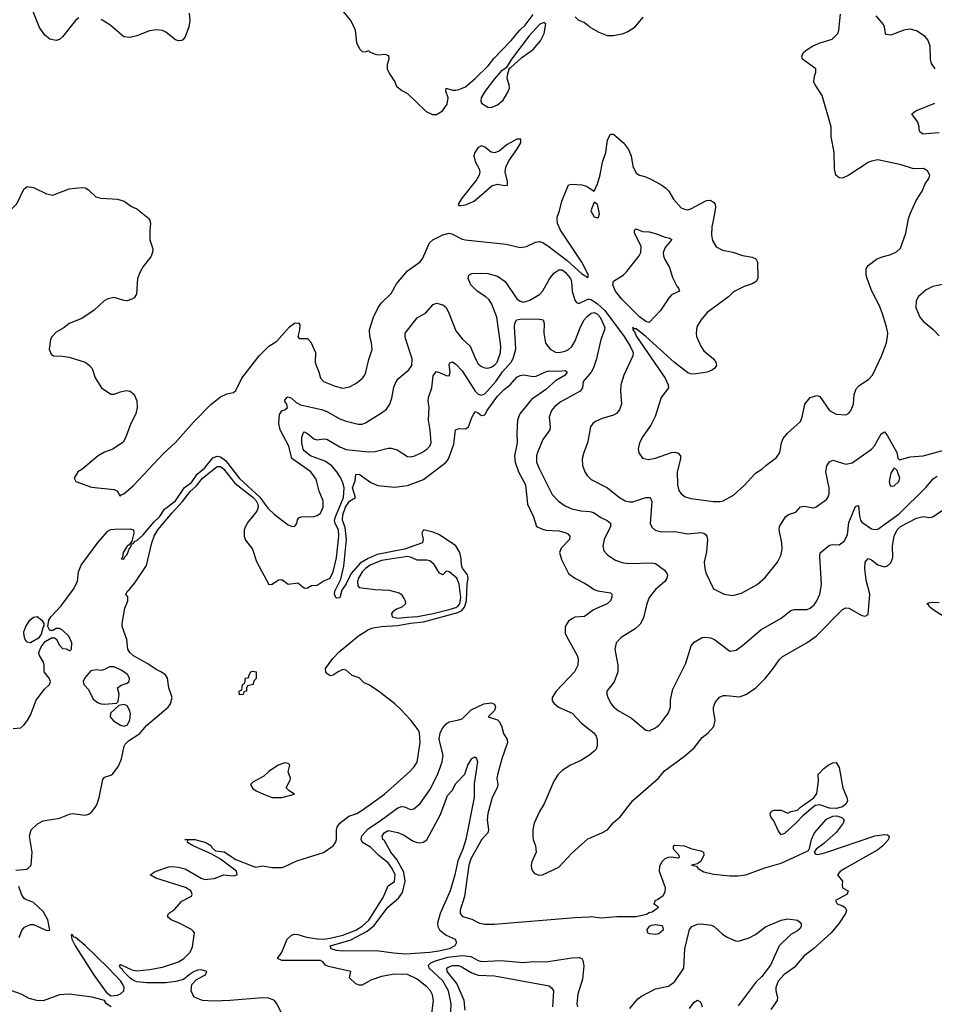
# Model space of a CAD drawing. Header units: inches. Extents: x 1173000 to 1307049, y 522583 to 678455.
# Tile 320 of 617: x 1286464 to 1292140, y 535127 to 541235. Entities that reach past the tile are written whole.
import ezdxf

# ---------------------------------------------------------------- set-up
doc = ezdxf.new("R2010")
doc.units = ezdxf.units.IN
doc.header["$MEASUREMENT"] = 0
for name, color, linetype in [('B2583', 7, 'Continuous'), ('B2584', 7, 'Continuous'), ('B2593', 7, 'Continuous'), ('B2594', 7, 'Continuous')]:
    doc.layers.add(name, color=color, linetype=linetype)

msp = doc.modelspace()

# ---------------------------------------------------------------- linework, layer by layer
at = {"layer": 'B2583', "color": 5}
for points, elevation in [([(1287264.7, 540000), (1287271.3, 539990), (1287276, 539970), (1287270.8, 539930), (1287271, 539870), (1287290, 539814), (1287287.7, 539790), (1287276.7, 539763.3), (1287230, 539702.7), (1287210.5, 539670), (1287195.5, 539630), (1287188.2, 539531.8), (1287174.8, 539510), (1287159.9, 539500.1), (1287130, 539491.6), (1287110, 539493.3), (1287050, 539511.2), (1287010, 539503.6), (1286988, 539490), (1286927, 539433), (1286850, 539380.5), (1286770.4, 539349.6), (1286737.3, 539322.7), (1286690, 539297.2), (1286666, 539270), (1286656, 539250), (1286646, 539190), (1286658.8, 539158.8), (1286674, 539150), (1286730, 539147.7), (1286770, 539140.5), (1286870, 539110.6), (1286897.3, 539090), (1286913.4, 539070), (1286933.2, 539013.2), (1286971.3, 538950), (1287030, 538910.8), (1287050, 538910.7), (1287090, 538926.8), (1287125.6, 538934.4), (1287150, 538930.8), (1287174.8, 538910), (1287190.4, 538870), (1287192.4, 538830), (1287184.4, 538790), (1287153.4, 538730), (1287119.9, 538640.1), (1287105.2, 538614.8), (1287041, 538570), (1286990, 538551.8), (1286950.8, 538530), (1286850, 538444), (1286824.7, 538430), (1286801, 538390), (1286812, 538370), (1286910, 538334.9), (1287050, 538320.7), (1287070.7, 538310.7), (1287082.8, 538282.8), (1287090, 538281), (1287093.1, 538286.9), (1287110, 538294), (1287170, 538344.9), (1287357, 538543), (1287430, 538612.5), (1287542.5, 538737.5), (1287650, 538846.9), (1287710, 538895.2), (1287750, 538914.3), (1287790, 538922), (1287805.6, 538934.4), (1287842.4, 539010), (1287950.9, 539150), (1288010, 539210.2), (1288059.1, 539240.9), (1288137.4, 539330), (1288170, 539351.3), (1288193.5, 539353.5), (1288202, 539342), (1288200.3, 539310), (1288190.5, 539270), (1288197.3, 539257.3), (1288250, 539257), (1288270, 539234), (1288299.6, 539170), (1288298, 539110), (1288302.8, 539090), (1288320.3, 539050), (1288330, 539011.3), (1288350, 538990.8), (1288421.1, 538961.1), (1288470, 538949.2), (1288510, 538956.5), (1288550, 538976.9), (1288591.5, 539010), (1288606.6, 539030), (1288612.7, 539047.3), (1288630, 539126.8), (1288650.8, 539189.2), (1288647.6, 539230), (1288636.4, 539270), (1288635.6, 539310), (1288659.8, 539390), (1288688.7, 539450), (1288710, 539477.4), (1288770, 539536.4), (1288803.1, 539596.9), (1288870, 539677.6), (1288950, 539732.7), (1288965.6, 539754.4), (1289007, 539850), (1289027.4, 539870), (1289090, 539901.1), (1289130.1, 539910.1), (1289150, 539905), (1289210, 539873.6), (1289229.2, 539869.2), (1289482.2, 539842.2), (1289570, 539821.7), (1289610, 539827.2), (1289664.7, 539855.3), (1289690, 539859), (1289710, 539852.2), (1289750, 539826.5), (1289860.5, 539740.5), (1289950, 539659.7), (1289990, 539634.8), (1289994.5, 539650), (1289952.1, 539730), (1289819.3, 539930), (1289802.3, 539970), (1289800, 540000)], 980), ([(1286422.5, 536837.5), (1286470, 536842), (1286490, 536857.4), (1286510, 536884.7), (1286530, 536920.6), (1286567.1, 537012.9), (1286617.5, 537082.5), (1286648.7, 537110), (1286654.7, 537130), (1286647.2, 537150), (1286615.6, 537190), (1286616.5, 537230), (1286611.5, 537250), (1286587.8, 537290), (1286582.9, 537310), (1286596.2, 537343.8), (1286622, 537378), (1286660.4, 537399.6), (1286679.6, 537399.6), (1286690, 537394), (1286710, 537354), (1286730, 537334), (1286752, 537332), (1286770, 537322), (1286778, 537322), (1286786, 537330), (1286788, 537370), (1286768, 537410), (1286730, 537448), (1286710, 537458), (1286690, 537458), (1286670, 537446), (1286650, 537446), (1286638, 537470), (1286644, 537510), (1286657.2, 537530), (1286721.4, 537598.6), (1286798.7, 537701.3), (1286823.5, 537750), (1286828.7, 537810), (1286845.7, 537850), (1286950, 537993.1), (1287010, 538061.4), (1287030, 538071.9), (1287054.8, 538074.8), (1287150, 538076), (1287170.3, 538070.3), (1287171.7, 538050), (1287159.3, 538000.7), (1287142.9, 537977.1), (1287130, 537969.6), (1287106, 537930), (1287102, 537898), (1287094, 537890), (1287110, 537889), (1287116.5, 537903.5), (1287130, 537917), (1287144.4, 537955.6), (1287150, 537958), (1287158, 537978), (1287154, 537986), (1287163, 537983), (1287170, 537986.5), (1287179.7, 538000.3), (1287190, 538004.1), (1287230, 538039.5), (1287299.4, 538120.6), (1287330.7, 538150), (1287362.7, 538197.3), (1287430.5, 538250), (1287486.5, 538333.5), (1287530, 538364.6), (1287565.4, 538414.6), (1287610, 538451.6), (1287662.6, 538517.4), (1287690, 538526.4), (1287710, 538522.3), (1287740.9, 538500.9), (1287827.8, 538387.8), (1287953.3, 538273.3), (1288004.2, 538204.2), (1288045.9, 538165.9), (1288130, 538100.7), (1288150, 538092.6), (1288168.5, 538091.5), (1288184.4, 538110), (1288187.3, 538132.7), (1288195.9, 538144.1), (1288210, 538150.4), (1288290, 538152.7), (1288310, 538159.3), (1288330, 538174), (1288347.6, 538210), (1288347.8, 538250), (1288323.1, 538310), (1288303.6, 538383.6), (1288271.3, 538430), (1288152.9, 538512.9), (1288134.2, 538590), (1288079.8, 538690), (1288072.7, 538730), (1288075.3, 538784.7), (1288091.6, 538808.4), (1288110, 538814), (1288126, 538830), (1288122.7, 538850), (1288107, 538870), (1288120.9, 538890), (1288130, 538895.3), (1288150, 538886.7), (1288180.7, 538860.7), (1288206.1, 538846.1), (1288337.4, 538817.4), (1288370, 538804), (1288450, 538758.2), (1288490, 538743.5), (1288565.4, 538725.4), (1288590, 538726.5), (1288610, 538734.4), (1288710, 538795.6), (1288740.7, 538819.3), (1288761, 538850), (1288773.2, 538886.8), (1288785.5, 538954.5), (1288799.7, 538990), (1288816.3, 539010), (1288878.1, 539061.9), (1288897.2, 539090), (1288899.5, 539130), (1288859.6, 539250), (1288855.2, 539270), (1288857.1, 539290), (1288930, 539386), (1288983.9, 539416.1), (1289030, 539467.4), (1289050, 539476.1), (1289090, 539466.5), (1289110, 539448.7), (1289130, 539410.4), (1289170, 539305.3), (1289210, 539254.9), (1289260.3, 539210), (1289293.1, 539130), (1289310, 539100.4), (1289330, 539083.6), (1289350, 539074.9), (1289370, 539073.2), (1289390, 539079.4), (1289410, 539091.1), (1289426.6, 539110), (1289448.2, 539170), (1289449.8, 539210.2), (1289424.1, 539390), (1289393.2, 539470), (1289376.8, 539496.8), (1289356.5, 539516.5), (1289302.8, 539550), (1289263.8, 539590), (1289246.9, 539630), (1289252, 539650), (1289270, 539660.3), (1289330, 539662.6), (1289370, 539659.3), (1289430, 539642.9), (1289475.9, 539610), (1289550, 539503.8), (1289570, 539488.5), (1289590, 539483), (1289630, 539495), (1289689.9, 539530.1), (1289710, 539551.8), (1289750, 539622.6), (1289778.7, 539661.3), (1289810, 539683.9), (1289830, 539682.5), (1289850, 539669.4), (1289881.4, 539630), (1289888.6, 539610), (1289893, 539550), (1289910, 539494), (1289920.3, 539480.3), (1289933.7, 539473.7), (1289990, 539500.9), (1290000, 539500.2)], 960), ([(1286440.4, 535959.6), (1286510, 535966), (1286535.3, 535990), (1286541.3, 536070), (1286525.6, 536170), (1286535.6, 536210), (1286573.8, 536246.2), (1286610, 536264), (1286710, 536282.2), (1286773.6, 536306.4), (1286790.6, 536309.4), (1286870, 536299.9), (1286890, 536305.7), (1286910, 536319.2), (1286933.1, 536346.9), (1286943.9, 536370), (1286956.9, 536410), (1286979.3, 536520.7), (1286990, 536535.1), (1287030, 536547.5), (1287042.9, 536557.1), (1287076.2, 536603.8), (1287094.9, 536650), (1287112, 536728), (1287118.9, 536741.1), (1287138.2, 536761.8), (1287210, 536807.1), (1287250, 536856.1), (1287385.6, 536970), (1287400.5, 536990), (1287410.6, 537030.6), (1287389.7, 537090), (1287380.5, 537150), (1287368, 537170), (1287339.7, 537190), (1287310, 537202.6), (1287259.2, 537239.2), (1287170, 537288.7), (1287146.9, 537310), (1287134.6, 537330), (1287128, 537390), (1287100.4, 537470), (1287099.2, 537490), (1287116.7, 537583.3), (1287136, 537630), (1287134.5, 537654.5), (1287122, 537670), (1287132.7, 537690), (1287143.1, 537696.9), (1287178.3, 537741.7), (1287251, 537849), (1287283.4, 537990), (1287299, 538030), (1287321.6, 538070), (1287410, 538176.3), (1287475.2, 538244.8), (1287523.3, 538310), (1287558.8, 538341.2), (1287598.9, 538390), (1287690, 538463.9), (1287710, 538462.7), (1287730, 538447.1), (1287799.6, 538359.6), (1287911.8, 538270), (1287932.1, 538250), (1287942.4, 538230), (1287944.2, 538210), (1287934.7, 538185.3), (1287881, 538119), (1287864.5, 538090), (1287857, 538070), (1287856.1, 538030), (1287866, 538006), (1287909.4, 537950), (1287933.2, 537873.2), (1288010, 537730.3), (1288030, 537733.1), (1288070, 537759.5), (1288090, 537761.6), (1288130, 537733), (1288190, 537740.5), (1288231.6, 537708.4), (1288250, 537710.4), (1288275.8, 537724.2), (1288310, 537727.3), (1288347.7, 537752.3), (1288390, 537769.2), (1288410, 537810.3), (1288430, 537897), (1288444.8, 538030), (1288441.5, 538070), (1288422.7, 538110), (1288418.6, 538130), (1288423, 538150), (1288472.5, 538270), (1288476.9, 538330), (1288470, 538362.2), (1288454.1, 538394.1), (1288432.2, 538430), (1288398.8, 538470), (1288356.9, 538496.9), (1288268.4, 538528.4), (1288230, 538559.3), (1288222.7, 538570), (1288214.5, 538610), (1288215.8, 538644.2), (1288226, 538674), (1288230, 538677), (1288250, 538667.5), (1288290, 538634.8), (1288310, 538627.7), (1288350, 538635), (1288370, 538632.8), (1288450, 538585.4), (1288490, 538568.8), (1288626.9, 538553.1), (1288670, 538555.8), (1288750, 538576.9), (1288770, 538576), (1288805.7, 538565.7), (1288870, 538524.6), (1288890, 538523.1), (1288916, 538530), (1288959.5, 538550), (1288989.6, 538570), (1289009.6, 538590), (1289016.8, 538610), (1289011.8, 538688.2), (1289000.3, 538750), (1289004.1, 538830), (1288999.3, 538870), (1289001.2, 538890), (1289021.1, 538950), (1289030, 539026), (1289048, 539052), (1289070, 539047), (1289110, 539027), (1289130, 539026), (1289134.6, 539045.4), (1289130, 539098), (1289133.3, 539106.7), (1289150, 539111.7), (1289170, 539097.4), (1289210, 539056.2), (1289290, 538929.6), (1289310, 538911.4), (1289330, 538905.1), (1289350, 538913.7), (1289418.4, 538990), (1289459.8, 539050), (1289513.2, 539110), (1289527.2, 539132.8), (1289543.6, 539190), (1289534.6, 539330), (1289535.8, 539350), (1289547, 539373), (1289570, 539377.3), (1289679.8, 539379.8), (1289712.7, 539372.7), (1289719.4, 539350), (1289716.1, 539290), (1289727.9, 539227.9), (1289755.2, 539190), (1289790, 539172.3), (1289810.3, 539169.7), (1289850, 539178), (1289870, 539188.6), (1289890, 539207.8), (1289910, 539239.4), (1289945.5, 539334.5), (1289967.2, 539372.8), (1289986.2, 539393.8), (1290000, 539405.7)], 940), ([(1288090, 535069.7), (1288060.2, 535130), (1288044.4, 535150), (1288010, 535164.3), (1287970, 535167.2), (1287770.6, 535150.6), (1287666.8, 535146.8), (1287599.3, 535150), (1287546, 535170), (1287527.3, 535210), (1287531.8, 535250), (1287560.5, 535279.5), (1287616.9, 535310), (1287626, 535330), (1287590, 535339.6), (1287570, 535338.3), (1287547.4, 535330), (1287516.5, 535310), (1287480.5, 535279.5), (1287432.8, 535267.2), (1287370, 535260.4), (1287250, 535259.4), (1287190, 535265.7), (1287170, 535274.8), (1287150, 535289.1), (1287108.5, 535330), (1287102.4, 535342.4), (1287090, 535349.9), (1287084.2, 535370), (1287090, 535373.2), (1287160.5, 535340.5), (1287190, 535335.1), (1287270, 535342.2), (1287350, 535357.8), (1287449.7, 535390), (1287483.5, 535410), (1287522, 535450), (1287535.9, 535484.1), (1287549.6, 535569.6), (1287540.9, 535580.9), (1287530.7, 535590.7), (1287450, 535632.6), (1287404.5, 535650), (1287380.7, 535670), (1287386.6, 535690), (1287425.1, 535714.9), (1287470, 535766), (1287530, 535798), (1287535.1, 535810), (1287526.6, 535830), (1287492.1, 535852.1), (1287309.2, 535910), (1287274, 535930), (1287304, 535950), (1287390, 535979.3), (1287410, 535981.6), (1287450, 535978), (1287490, 535968), (1287589.2, 535909.2), (1287610, 535901.7), (1287670, 535907.2), (1287730, 535930.2), (1287790, 535923), (1287813.5, 535930), (1287810, 535953.5), (1287710, 536027.1), (1287657.3, 536057.3), (1287539.5, 536110), (1287505.2, 536130), (1287507.3, 536147.3), (1287489.2, 536150), (1287550, 536148.8), (1287618.4, 536130), (1287650, 536111.3), (1287657.5, 536097.5), (1287679.3, 536079.3), (1287733.5, 536073.5), (1287805.5, 536025.5), (1287910, 535982.7), (1287930, 535977.8), (1287970, 535985.7), (1288030, 535974.9), (1288090, 535975.6), (1288110, 535980.9), (1288183.4, 536016.6), (1288350, 536069.4), (1288410, 536108.9), (1288424.7, 536130), (1288430, 536148.4), (1288429.4, 536210), (1288433.5, 536226.5), (1288449.9, 536250.1), (1288507, 536293), (1288556.7, 536310), (1288589.9, 536330), (1288728.7, 536430), (1288884.1, 536570), (1288910, 536598), (1288930, 536629.6), (1288948.8, 536750), (1288946.1, 536810), (1288936.7, 536830), (1288891.3, 536890), (1288830, 536956), (1288793, 536990), (1288690, 537068.8), (1288630, 537107.7), (1288601, 537121), (1288570, 537151.8), (1288526.3, 537166.3), (1288490, 537199.8), (1288470, 537202.8), (1288440.3, 537190), (1288410, 537168), (1288390, 537164.7), (1288370, 537179.5), (1288363.5, 537190), (1288362, 537210), (1288407.1, 537272.9), (1288445.8, 537314.2), (1288566.6, 537413.4), (1288628.2, 537451.8), (1288658.3, 537461.7), (1288710, 537470), (1288810, 537475.7), (1288890, 537491.1), (1288970, 537500.3), (1289182, 537558), (1289208.3, 537570), (1289224.4, 537590), (1289236.4, 537630), (1289240.8, 537730), (1289247.1, 537770), (1289243.8, 537790), (1289211.4, 537831.4), (1289204.8, 537850), (1289203.7, 537890), (1289195.4, 537930), (1289170, 537970.6), (1289070, 538038.9), (1289030, 538054.9), (1288969.2, 538070.8), (1288960.5, 538050), (1288968.6, 538010), (1288963.1, 537990), (1288852.8, 537950), (1288682.1, 537917.9), (1288626.8, 537893.2), (1288577.6, 537862.4), (1288521.4, 537798.6), (1288490, 537734.4), (1288463.6, 537696.4), (1288450, 537648.3), (1288430, 537645.6), (1288425.1, 537650), (1288417.7, 537670), (1288420.2, 537690), (1288456.9, 537763.1), (1288475.5, 537844.5), (1288492.7, 538010), (1288484.7, 538084.7), (1288466.5, 538130), (1288470, 538163.7), (1288485.6, 538210), (1288510, 538247.7), (1288547.3, 538270), (1288528.4, 538330), (1288545.3, 538374.7), (1288550, 538413.4), (1288570, 538415.5), (1288643, 538363), (1288685.9, 538345.9), (1288790, 538334.2), (1288870, 538344.1), (1288970, 538382.7), (1289110, 538488.9), (1289124.7, 538510), (1289157.5, 538602.5), (1289169.1, 538690.9), (1289190, 538698.5), (1289230, 538695.6), (1289249.6, 538710), (1289270, 538767), (1289290, 538803.7), (1289310, 538795.6), (1289330, 538779.5), (1289350, 538783.6), (1289364.6, 538810), (1289430, 538898.8), (1289470, 538940.1), (1289507.2, 538970), (1289550, 539016.4), (1289570, 539028.2), (1289590, 539032.4), (1289650, 539021.6), (1289670, 539023.7), (1289726.6, 539050), (1289750, 539055.5), (1289810, 539054.2), (1289850, 539059.5), (1289861.3, 539050), (1289850, 539029.8), (1289790, 538993.8), (1289730, 538941.1), (1289640.7, 538879.3), (1289567.5, 538790), (1289554, 538750), (1289549.1, 538670), (1289551.6, 538610), (1289535, 538530), (1289537.8, 538490), (1289559.6, 538430), (1289602, 538350), (1289616.1, 538230), (1289653.1, 538150), (1289671.3, 538091.3), (1289697.5, 538077.5), (1289728.7, 538068.7), (1289810, 538063), (1289850, 538053.8), (1289865.2, 538045.2), (1289878, 538030), (1289876.5, 538010), (1289823.9, 537956.1), (1289814.4, 537930), (1289825.6, 537885.6), (1289870, 537799.5), (1289908.2, 537770), (1289970, 537739.6), (1290000, 537719.6)], 920), ([(1290000, 539035.7), (1289960.9, 538990), (1289957.4, 538950), (1289943.1, 538930), (1289818, 538862), (1289785.1, 538834.9), (1289764.2, 538810), (1289750.3, 538770), (1289755.6, 538710), (1289753.1, 538690), (1289710.3, 538630), (1289676.5, 538550), (1289670.2, 538529.8), (1289671.1, 538490), (1289686.7, 538450), (1289769.1, 538290), (1289807.3, 538247.3), (1289850, 538218.6), (1289890, 538201.1), (1289947.6, 538187.6), (1290000, 538182.8)], 940), ([(1290000, 538674.3), (1289987.9, 538610), (1289964.6, 538550), (1289955.3, 538510), (1289957, 538470), (1289970.4, 538430), (1289986.1, 538406.1), (1290000, 538392.1)], 960), ([(1290000, 537554.3), (1289970, 537531.4), (1289910, 537528.6), (1289890, 537518.9), (1289870, 537502.6), (1289850.1, 537470), (1289849.6, 537430), (1289856.6, 537410), (1289922.9, 537290), (1289929, 537270), (1289926.7, 537230), (1289908, 537190), (1289793.3, 537070), (1289769.4, 537030), (1289769.3, 537010), (1289783.1, 536990), (1289808.7, 536970), (1289892.4, 536932.4), (1289950, 536870.1), (1290000, 536830.7)], 920), ([(1289021.9, 535070), (1289031.7, 535150), (1289026, 535186), (1289013.7, 535210), (1288990, 535235.9), (1288930, 535282.6), (1288871.3, 535311.3), (1288790, 535313.9), (1288710, 535298.8), (1288642.9, 535277.1), (1288590, 535246.1), (1288570, 535244.5), (1288550, 535254.4), (1288511.3, 535290), (1288518, 535330), (1288381.1, 535361.1), (1288361.6, 535370), (1288345.6, 535390), (1288330, 535399.2), (1288090, 535398.8), (1288064.4, 535410), (1288090.3, 535449.7), (1288123.4, 535530), (1288150, 535556), (1288170, 535562.1), (1288190, 535560.1), (1288243.9, 535543.9), (1288310, 535532.8), (1288350, 535531.3), (1288390, 535536.6), (1288470, 535556.5), (1288550, 535586.6), (1288590, 535611.1), (1288630.5, 535649.5), (1288718.7, 535790), (1288750, 535860.8), (1288790, 535887.8), (1288795, 535930), (1288776, 535970), (1288750, 536003.8), (1288692, 536050), (1288641.9, 536101.9), (1288590.7, 536130.7), (1288582.2, 536150), (1288587.3, 536172.7), (1288625.8, 536214.2), (1288710, 536270.4), (1288810, 536345.4), (1288834.2, 536354.2), (1288852, 536352), (1288890, 536335.5), (1288910, 536339.3), (1288950, 536372.8), (1289010, 536456.6), (1289056.5, 536550), (1289085.7, 536630), (1289091.6, 536671.6), (1289067.7, 536770), (1289073.4, 536810), (1289090, 536842.7), (1289110, 536866.8), (1289130, 536879.8), (1289189.4, 536890.6), (1289210, 536898.5), (1289266.1, 536953.9), (1289343.5, 536990), (1289390, 536997.7), (1289410, 536988.5), (1289417, 536970), (1289411.1, 536950), (1289372.2, 536910), (1289430, 536890.9), (1289440.4, 536880.4), (1289453.8, 536853.8), (1289466.9, 536806.9), (1289488.5, 536770), (1289491.2, 536750), (1289456.4, 536650), (1289430, 536549.3), (1289425.7, 536530), (1289430.2, 536490), (1289427.7, 536470), (1289396.3, 536410), (1289369.5, 536310), (1289365, 536270), (1289372.9, 536210), (1289368.9, 536191.1), (1289330, 536147.9), (1289263.7, 536030), (1289252.1, 535990), (1289224.1, 535795.9), (1289196.5, 535710), (1289197.3, 535690), (1289211.1, 535671.1), (1289270, 535655.2), (1289316.9, 535630), (1289350, 535622.8), (1289410, 535622.8), (1289910, 535666), (1290000, 535670)], 880), ([(1290000, 536672.6), (1289996.9, 536670), (1289950, 536641.5), (1289881.7, 536610), (1289830, 536576.4), (1289803.2, 536550), (1289779.2, 536510), (1289719.3, 536370), (1289690, 536322), (1289656, 536250), (1289647.9, 536210), (1289647.7, 536170), (1289650.2, 536150), (1289665.6, 536110), (1289669.2, 536070.8), (1289643.1, 536010), (1289638.4, 535990), (1289640.4, 535970), (1289648.2, 535950), (1289659, 535939), (1289687.5, 535927.5), (1289708.8, 535928.8), (1289810, 535976.9), (1289890, 536064.2), (1289990, 536153.7), (1290000, 536157.9)], 920), ([(1286459.6, 535540.4), (1286476.2, 535583.8), (1286493.9, 535606.1), (1286530, 535622.3), (1286550, 535621.5), (1286617.3, 535590), (1286634.7, 535585.3), (1286650, 535586.8), (1286637.6, 535650), (1286610, 535702), (1286550, 535759), (1286498, 535778), (1286490, 535786), (1286475.3, 535810), (1286458, 535858)], 940), ([(1289137.5, 535030), (1289141.8, 535130), (1289125.8, 535210), (1289090, 535272.9), (1289005.6, 535350), (1289000.7, 535370), (1289015.8, 535384.2), (1289043.5, 535396.5), (1289121.3, 535418.7), (1289210, 535428.8), (1289262.9, 535422.9), (1289310, 535397.5), (1289330, 535392), (1289450, 535399), (1289590, 535385.5), (1289653.2, 535393.2), (1289730, 535390.2), (1289890, 535415.8), (1289936.6, 535416.6), (1289952.2, 535410), (1289959.3, 535399.3), (1289965.9, 535365.9), (1289956.9, 535283.1), (1289926.7, 535190), (1289922, 535130), (1289924.6, 535110)], 860), ([(1289228.7, 535090), (1289222, 535150), (1289176.2, 535256.2), (1289116.9, 535330), (1289114.9, 535350), (1289123.3, 535356.7), (1289150, 535367.5), (1289186.6, 535366.6), (1289210, 535357.7), (1289270, 535320.9), (1289310, 535306.5), (1289410, 535302.9), (1289750, 535240.4), (1289766.3, 535226.3), (1289775.8, 535210), (1289770.1, 535110)], 840), ([(1287032.3, 535110), (1287002.7, 535130), (1286989.3, 535150), (1286913.2, 535170), (1286770, 535189.1), (1286710, 535184.7), (1286610, 535148.2), (1286569.9, 535149.9), (1286521.7, 535161.7), (1286472.4, 535190), (1286414.7, 535210)], 940)]:
    msp.add_lwpolyline(points, dxfattribs=dict(at, elevation=elevation))
for points, elevation in [([(1288870, 537904.4), (1288710, 537879.8), (1288639, 537850), (1288609.7, 537830), (1288589.5, 537810), (1288565.6, 537770), (1288560.7, 537750), (1288561.8, 537721.8), (1288570, 537712.4), (1288670, 537699.3), (1288755.8, 537695.8), (1288818.5, 537678.5), (1288831.3, 537670), (1288850, 537642), (1288856, 537630), (1288857.3, 537610), (1288835.5, 537590), (1288801.8, 537578.2), (1288778.7, 537561.3), (1288770.3, 537550), (1288774.6, 537530), (1288810, 537521.7), (1288870, 537528.9), (1288933, 537533), (1289028.9, 537550), (1289130, 537575.3), (1289171.1, 537588.9), (1289182.8, 537597.2), (1289194.6, 537610), (1289201.9, 537650), (1289192.1, 537732.1), (1289176.4, 537770), (1289130, 537809.8), (1289110, 537813), (1289090, 537791.8), (1289070, 537802), (1289035.5, 537855.5), (1289010, 537876.9), (1288990, 537882.6), (1288930, 537882.2), (1288890, 537900.3)], 940), ([(1286530, 537369.6), (1286510, 537374), (1286498, 537390), (1286491.2, 537410), (1286490, 537438), (1286501.7, 537470), (1286527.4, 537510), (1286550, 537527.6), (1286572.6, 537532.6), (1286602, 537510), (1286614, 537490), (1286614, 537470), (1286610, 537468), (1286596.8, 537423.2), (1286581.6, 537398.4)], 960), ([(1287050, 537221.1), (1287020.6, 537219.4), (1286990, 537203), (1286970, 537198.4), (1286938.5, 537201.5), (1286904.9, 537195.1), (1286867.3, 537152.7), (1286858.8, 537130), (1286861.6, 537110), (1286890, 537078.9), (1286920.6, 537020.6), (1286950, 536997.2), (1286970, 536990), (1286990, 536989.1), (1287064.5, 536995.5), (1287075.7, 537004.3), (1287081.9, 537050), (1287070.9, 537090), (1287094.2, 537105.8), (1287130, 537119.3), (1287142.4, 537130), (1287145.5, 537150), (1287132.5, 537172.5), (1287097.8, 537197.8)], 960), ([(1287827.3, 537047.3), (1287826, 537070), (1287842, 537078), (1287846, 537110), (1287862, 537118), (1287866, 537150), (1287886, 537154), (1287886, 537166), (1287898, 537190), (1287910, 537194), (1287932, 537190), (1287931.6, 537148.4), (1287914, 537130), (1287912, 537110), (1287878, 537102), (1287872, 537088), (1287871.3, 537070), (1287854, 537066), (1287850, 537048)], 920), ([(1287110, 536985.8), (1287078.9, 536981.1), (1287028.1, 536931.9), (1287025.8, 536910), (1287045.4, 536885.4), (1287090, 536857.9), (1287110, 536852.7), (1287130, 536858.9), (1287148.2, 536890), (1287151.3, 536930), (1287146.7, 536946.7), (1287130, 536978), (1287122.4, 536982.4)], 960), ([(1288110, 536624.4), (1288067.6, 536610), (1288010.2, 536570), (1287979.1, 536540.9), (1287910, 536503.7), (1287896.3, 536490), (1287910, 536464.8), (1287931.3, 536450), (1287976.5, 536430), (1288030, 536408.9), (1288090, 536409.6), (1288168.7, 536430), (1288135.3, 536450), (1288118, 536470), (1288143.1, 536516.9), (1288144, 536530), (1288129.5, 536569.5), (1288141.1, 536610), (1288130, 536620.4)], 940), ([(1288858.7, 535438.7), (1288782.9, 535442.9), (1288678, 535458), (1288470, 535455.3), (1288430, 535459.7), (1288396.8, 535470), (1288389.9, 535490), (1288515.1, 535524.9), (1288620, 535580), (1288664.1, 535615.9), (1288748.5, 535730), (1288815.5, 535784.5), (1288839.9, 535820.1), (1288857.1, 535890), (1288846.9, 535946.9), (1288805.2, 536025.2), (1288768.2, 536070), (1288724.9, 536144.9), (1288717.2, 536150), (1288712.7, 536170), (1288726, 536190), (1288750, 536205.5), (1288810, 536192), (1288850, 536175.4), (1288901.7, 536141.7), (1288930, 536130.8), (1288950, 536127.8), (1288968.5, 536131.5), (1288990, 536147.2), (1289076, 536304), (1289119, 536421), (1289147.7, 536452.3), (1289170, 536497.3), (1289225.6, 536554.4), (1289245.7, 536610), (1289270, 536652.4), (1289290, 536662), (1289299.3, 536650), (1289305.3, 536630), (1289285.2, 536494.8), (1289283.5, 536410), (1289233.3, 536150), (1289214.4, 536090), (1289182.7, 536017.3), (1289164.2, 535930), (1289135.2, 535830), (1289072.6, 535690), (1289057.8, 535630), (1289059.8, 535610), (1289070, 535588.4), (1289110, 535556), (1289167.3, 535530), (1289174, 535510), (1289164, 535490), (1289129, 535471), (1289064.7, 535455.3), (1289010, 535448.3)], 860), ([(1286790, 535559.6), (1286783.6, 535556.4), (1286787.7, 535530), (1286808.4, 535490), (1286925.5, 535305.5), (1287001.3, 535201.3), (1287030, 535179.7), (1287070, 535182.9), (1287090, 535190.6), (1287109.3, 535210.7), (1287111.9, 535230), (1287104.9, 535250), (1287091, 535270), (1287013, 535353), (1286870, 535491.2), (1286810, 535541.8), (1286802.7, 535542.7)], 940)]:
    msp.add_lwpolyline(points, close=True, dxfattribs=dict(at, elevation=elevation))
at = {"layer": 'B2584', "color": 5}
for points, elevation in [([(1288450.4, 541310), (1288516.4, 541230), (1288538.4, 541190), (1288546, 541170), (1288553.4, 541093.4), (1288573.7, 541053.7), (1288590, 541038), (1288610, 541036), (1288630, 541042.8), (1288635.1, 541035.1), (1288670, 541020.9), (1288690, 541017.2), (1288730, 541020.4), (1288752.3, 541012.3), (1288754.4, 540990), (1288744.2, 540955.8), (1288743.6, 540930), (1288758.6, 540898.6), (1288791.5, 540850), (1288802.8, 540822.8), (1288835.5, 540795.5), (1288870, 540775.9), (1288985.7, 540665.7), (1289025.7, 540645.7), (1289050, 540646.8), (1289088.6, 540670), (1289116.1, 540710), (1289122.2, 540750), (1289108.9, 540791.1), (1289109.7, 540810.3), (1289150, 540798), (1289170, 540796.9), (1289190, 540802), (1289230, 540817.9), (1289291, 540869), (1289371.6, 540948.4), (1289406.9, 540993.1), (1289514.4, 541105.6), (1289567.2, 541170), (1289599.9, 541200.1), (1289650, 541267.5)], 1020), ([(1286830, 541245.4), (1286810.4, 541230), (1286730, 541129.4), (1286710, 541111.5), (1286690, 541106.6), (1286650, 541114.3), (1286619.8, 541139.8), (1286586.3, 541186.3), (1286544.4, 541290)], 980), ([(1287515.4, 541275.4), (1287519.7, 541230), (1287514.4, 541190), (1287490, 541129.3), (1287475.5, 541110), (1287470, 541105.1), (1287450, 541102.9), (1287430, 541109.6), (1287370, 541158.3), (1287350, 541166.9), (1287310, 541171), (1287270, 541166), (1287190, 541135.4), (1287150, 541125.1), (1287110, 541127.6), (1287023.3, 541203.3), (1286970, 541235.8)], 980), ([(1289911.8, 541251.8), (1289930, 541233.4), (1289970, 541217.6), (1290000, 541192.4)], 1020), ([(1289800, 540000), (1289799.2, 540010), (1289814.3, 540050), (1289828, 540110), (1289870, 540210.4), (1289890, 540214.9), (1289952, 540210), (1289981.6, 540201.6), (1290000, 540190.3)], 980), ([(1286335.3, 540000), (1286347, 540010), (1286383.7, 540030), (1286446.6, 540093.4), (1286490, 540182.8), (1286510, 540199.3), (1286550, 540194.4), (1286630, 540154.4), (1286670, 540146.7), (1286770, 540186), (1286850, 540194), (1286870, 540190.8), (1286890, 540178.8), (1286936.1, 540136.1), (1286970, 540128.2), (1287070, 540120.5), (1287112, 540110), (1287156.9, 540076.9), (1287190, 540062), (1287262.8, 540002.8), (1287264.7, 540000)], 980)]:
    msp.add_lwpolyline(points, dxfattribs=dict(at, elevation=elevation))
at = {"layer": 'B2584', "color": 5, "elevation": 1020}
for points in [[(1289717.5, 541217.5), (1289690, 541204.4), (1289626.2, 541133.8), (1289515.5, 540990), (1289483.4, 540936.6), (1289450, 540913.3), (1289410, 540868.9), (1289351.5, 540790), (1289328.7, 540750), (1289325.5, 540730), (1289330, 540717.3), (1289370, 540693), (1289390, 540690.4), (1289430, 540706.4), (1289464.1, 540735.9), (1289493.8, 540786.2), (1289502.6, 540810), (1289502, 540830), (1289489.7, 540870), (1289490.9, 540890), (1289504.4, 540935.6), (1289510, 540936.4), (1289579.6, 541000.4), (1289649.7, 541050), (1289696.3, 541103.7), (1289718.7, 541150), (1289729.2, 541209.2)], [(1289573.7, 540493.7), (1289550, 540493.1), (1289530, 540483.5), (1289490, 540459.5), (1289440, 540420), (1289410.9, 540409.1), (1289390, 540412.2), (1289350, 540443.1), (1289330, 540451.4), (1289310, 540441.1), (1289289, 540411), (1289282.8, 540390), (1289290, 540354.4), (1289315.2, 540310), (1289318.7, 540290), (1289315, 540270), (1289299.5, 540240.5), (1289210.3, 540130), (1289185.3, 540090), (1289190, 540083), (1289201.2, 540081.2), (1289230, 540086.1), (1289284.2, 540110), (1289394.9, 540205.1), (1289430, 540214.3), (1289472.9, 540207.1), (1289490.8, 540209.2), (1289492.2, 540230), (1289476.4, 540290), (1289479.9, 540320.1), (1289499.9, 540360.1), (1289550, 540428.5), (1289573.5, 540470)]]:
    msp.add_lwpolyline(points, close=True, dxfattribs=at)
at = {"layer": 'B2593', "color": 5}
for points, elevation in [([(1290768.7, 540000), (1290759.7, 539950), (1290757.6, 539897.6), (1290764.4, 539864.4), (1290786.6, 539826.6), (1290825.4, 539805.4), (1290890, 539793.1), (1290950, 539772.2), (1291010, 539762.4), (1291031.5, 539751.5), (1291043.7, 539730), (1291044.2, 539630), (1291034, 539610), (1291010, 539595.8), (1290960.5, 539579.5), (1290894.4, 539545.6), (1290863.7, 539516.3), (1290730, 539418.3), (1290690.3, 539370), (1290666.7, 539330), (1290661.1, 539290), (1290664.6, 539270), (1290690.2, 539210), (1290710, 539180.9), (1290770.3, 539130), (1290783.7, 539110), (1290788.4, 539090), (1290775.5, 539070), (1290759.7, 539060.3), (1290731.1, 539048.9), (1290650, 539036.5), (1290630, 539036.8), (1290610, 539044.1), (1290527.5, 539107.5), (1290350, 539270.4), (1290290, 539317.2), (1290277.2, 539317.2), (1290270, 539328), (1290268.3, 539310), (1290279.1, 539299.1), (1290292.3, 539270), (1290469.5, 539010), (1290489.3, 538970), (1290491, 538950), (1290445.3, 538890), (1290407.3, 538772.7), (1290379.8, 538720.2), (1290330.3, 538650), (1290310.4, 538610), (1290303, 538570), (1290306.9, 538546.9), (1290330, 538514), (1290367.2, 538507.2), (1290410, 538514.9), (1290510, 538549.2), (1290531, 538551), (1290550, 538545.3), (1290564.2, 538530), (1290565.5, 538510), (1290544.6, 538430), (1290545.2, 538350), (1290554.4, 538314.4), (1290570, 538292.4), (1290594.3, 538274.3), (1290630, 538263.6), (1290770, 538246), (1290810, 538246), (1290830, 538250.2), (1290894.6, 538285.4), (1290957.6, 538342.4), (1291030, 538422), (1291070, 538446), (1291094, 538470), (1291160.6, 538519.4), (1291180.4, 538550), (1291192, 538610), (1291202.7, 538637.3), (1291228.3, 538670), (1291310, 538742), (1291320.4, 538770), (1291336.4, 538850), (1291370, 538890.3), (1291410, 538904.2), (1291430, 538896.4), (1291490, 538810.4), (1291530, 538787.4), (1291590, 538783.8), (1291610, 538794), (1291622, 538810), (1291638.7, 538850), (1291643.1, 538910), (1291654.9, 538945.1), (1291674.3, 538965.7), (1291734.5, 539005.5), (1291756.4, 539030), (1291812.4, 539147.6), (1291842.7, 539230), (1291849.7, 539269.7), (1291850.7, 539290.7), (1291843.9, 539330), (1291815.5, 539415.5), (1291799.6, 539459.6), (1291751.8, 539550), (1291722.7, 539630), (1291718, 539650), (1291718, 539690), (1291729.2, 539710), (1291781.2, 539750), (1291810, 539762.4), (1291870, 539778), (1291904.7, 539795.3), (1291930, 539817.3), (1291963.5, 539910), (1291977.2, 539990), (1291980.4, 540000)], 980), ([(1292222, 539598), (1292130, 539578.7), (1292090, 539559.6), (1292042.6, 539517.4), (1292027.2, 539490), (1292024.9, 539450), (1292050.3, 539390), (1292070, 539365.3), (1292132.4, 539312.4), (1292170, 539273.4)], 980), ([(1290000, 539500.2), (1290010, 539499.4), (1290050, 539472.7), (1290094.5, 539430), (1290215.4, 539270), (1290252.7, 539210), (1290270.2, 539169.8), (1290268.7, 539150), (1290212.9, 539030), (1290194.3, 538970), (1290191.5, 538930), (1290199.6, 538850), (1290186.1, 538813.9), (1290167.3, 538792.7), (1290150, 538781.1), (1290079.4, 538760.6), (1290037.5, 538742.5), (1290021.6, 538730), (1290006.7, 538710), (1290000, 538674.3)], 960), ([(1290000, 539405.7), (1290010, 539414.2), (1290030, 539417.4), (1290050, 539407.8), (1290067, 539390), (1290095, 539325), (1290093.7, 539310), (1290070.1, 539249.9), (1290044.2, 539130), (1290024.9, 539075.1), (1290010, 539047.4), (1290000, 539035.7)], 940), ([(1290000, 538392.1), (1290010, 538382), (1290111.5, 538331.5), (1290185.7, 538270), (1290221.6, 538250), (1290250, 538243), (1290270, 538243.2), (1290350, 538270.2), (1290376.3, 538270), (1290386.4, 538246.4), (1290377, 538110), (1290386.5, 538086.5), (1290407.8, 538067.8), (1290450, 538058.3), (1290530, 538060.2), (1290610, 538044.4), (1290690, 538053.6), (1290709, 538049), (1290720.3, 538040.3), (1290728.5, 538030), (1290733.1, 538010), (1290725.4, 537934.6), (1290712.4, 537870), (1290714.9, 537830), (1290722.4, 537802.4), (1290770, 537704.9), (1290836, 537670), (1290890, 537662), (1290943.7, 537676.3), (1291041.6, 537730), (1291090, 537774.4), (1291167.6, 537870), (1291187.8, 537910), (1291195.1, 537950), (1291194.3, 537990), (1291177.4, 538070), (1291178.7, 538090), (1291215.6, 538150), (1291235.5, 538164.5), (1291280.6, 538179.4), (1291310, 538213.7), (1291330, 538216.9), (1291390, 538207.4), (1291406.6, 538213.4), (1291470, 538259.1), (1291478.4, 538270), (1291488.1, 538291.9), (1291488.4, 538330), (1291466.2, 538430), (1291472.7, 538467.3), (1291490, 538492.4), (1291510, 538502), (1291590, 538477.6), (1291630, 538485.5), (1291750.5, 538569.5), (1291769.2, 538590.8), (1291810, 538666), (1291830, 538677.3), (1291850, 538653.4), (1291907, 538550), (1291914.4, 538514.4), (1291923.5, 538503.5), (1291990, 538522.8), (1292070, 538529.3), (1292230, 538572.3)], 960), ([(1290000, 538182.8), (1290010, 538181.8), (1290030, 538174.7), (1290070, 538146.2), (1290110, 538127.8), (1290130, 538110.4), (1290130.2, 538090), (1290090.9, 538010), (1290082.6, 537970), (1290090, 537940.5), (1290113, 537913), (1290162.2, 537882.2), (1290210, 537864.4), (1290250, 537861.2), (1290385.2, 537865.2), (1290410, 537860.3), (1290462.6, 537822.6), (1290480.9, 537800.9), (1290484.6, 537790), (1290480.2, 537770), (1290466.9, 537750), (1290410, 537699.8), (1290371.4, 537650), (1290354.9, 537610), (1290335, 537525), (1290314.6, 537485.4), (1290283.1, 537456.9), (1290196.9, 537403.1), (1290165.5, 537370), (1290157.6, 537330), (1290174.9, 537230), (1290174.9, 537190), (1290152.7, 537127.3), (1290108.2, 537070), (1290107, 537050), (1290113.4, 537030), (1290134.9, 536990), (1290150, 536972.2), (1290178, 536950), (1290261.5, 536901.5), (1290350, 536826.8), (1290370, 536824), (1290410, 536842), (1290430, 536859.1), (1290450, 536879.1), (1290490, 536934), (1290503, 536970), (1290503.8, 537016.2), (1290517.5, 537082.5), (1290598, 537242), (1290631.2, 537350), (1290650, 537372.4), (1290698.7, 537401.3), (1290715.1, 537404.9), (1290750, 537400.9), (1290774.9, 537390), (1290870, 537318), (1290910, 537323.8), (1290950, 537352.7), (1291063.6, 537450), (1291190, 537521.1), (1291250, 537568.9), (1291270, 537575.5), (1291350, 537576.2), (1291370, 537584.7), (1291394.7, 537605.3), (1291411.7, 537630), (1291429.8, 537670), (1291440.3, 537730), (1291430, 537906), (1291432.2, 537927.8), (1291490, 537974), (1291510, 537979.6), (1291550, 537977.6), (1291580.3, 537999.7), (1291600.3, 538039.7), (1291610, 538116.4), (1291650, 538214.8), (1291670, 538222), (1291675.4, 538155.4), (1291681.6, 538130), (1291690, 538117.3), (1291750, 538076.9), (1291770, 538072.8), (1291790, 538074.9), (1291922.1, 538170), (1292087.5, 538332.5), (1292133.2, 538386.8), (1292156.9, 538403.1)], 940), ([(1290000, 536157.9), (1290076, 536190), (1290111.6, 536210), (1290147.9, 536252.1), (1290189.7, 536290), (1290269.8, 536390.2), (1290428.8, 536530), (1290464.9, 536575.1), (1290590, 536665.1), (1290650, 536717.7), (1290698.3, 536781.7), (1290735.8, 536810), (1290771, 536850), (1290779.8, 536890), (1290768.7, 536950), (1290769.8, 536970.2), (1290781, 536999), (1290807.6, 537032.4), (1290830, 537042), (1290850, 537042.6), (1290930, 537033.1), (1290970, 537048.8), (1291030, 537088), (1291090, 537147.9), (1291140.5, 537210), (1291176.7, 537263.3), (1291196.8, 537283.2), (1291350, 537371.5), (1291407.8, 537410), (1291570, 537575.3), (1291590, 537586), (1291610, 537584.9), (1291690, 537539.1), (1291710, 537534), (1291730, 537544.7), (1291740.5, 537670), (1291717.8, 537757.8), (1291709.5, 537830), (1291711, 537869), (1291730, 537891.5), (1291750, 537884), (1291790, 537853.6), (1291830, 537841), (1291850, 537847.3), (1291870, 537864.4), (1291882, 537898), (1291881.5, 537970), (1291890.6, 538030), (1291909.1, 538070), (1291929.9, 538090), (1292030, 538143.1), (1292070, 538152.9), (1292110, 538146.2), (1292129.8, 538150.2), (1292190, 538191.1)], 920), ([(1290000, 537719.6), (1290030, 537699.6), (1290052, 537692), (1290130, 537679.3), (1290138.4, 537670), (1290138.9, 537650), (1290130.2, 537629.8), (1290110.4, 537610), (1290025.9, 537574.1), (1290000, 537554.3)], 920), ([(1292195.3, 537535.3), (1292138.2, 537570), (1292111.6, 537590), (1292104.1, 537604.1), (1292092.6, 537610), (1292102.9, 537617.1), (1292130, 537622.1), (1292170, 537618.8)], 880), ([(1290000, 536830.7), (1290026.2, 536810), (1290040.7, 536790), (1290046.9, 536770), (1290048, 536730), (1290040.7, 536710), (1290030, 536697.2), (1290000, 536672.6)], 920), ([(1290000, 535670), (1290010.4, 535670.4), (1290070, 535663), (1290170, 535670.7), (1290289.3, 535670.7), (1290354, 535686), (1290370, 535696), (1290390, 535701), (1290428, 535730), (1290398, 535750), (1290404.7, 535755.3), (1290406.6, 535770), (1290423.1, 535776.9), (1290457.5, 535802.5), (1290470, 535824.9), (1290471.3, 535850), (1290433.8, 535950), (1290436.1, 535983.9), (1290448.6, 536011.4), (1290470, 536032), (1290490, 536039.7), (1290510, 536041.6), (1290550, 536036), (1290558.6, 536041.4), (1290557, 536050), (1290521.3, 536090), (1290520.7, 536110), (1290530, 536113.1), (1290590.1, 536110.1), (1290630, 536092.6), (1290690, 536078.9), (1290707.7, 536070), (1290710.2, 536050), (1290690, 536014.3), (1290670, 535998.4), (1290634, 535990), (1290663.4, 535983.4), (1290674.4, 535970), (1290710, 535949.2), (1290770, 535933.6), (1290870, 535922.6), (1290923.5, 535923.5), (1290970, 535930.8), (1291087.6, 535972.4), (1291190, 536002.6), (1291346.1, 536073.9), (1291358.2, 536081.8), (1291366.1, 536093.9), (1291377.8, 536150), (1291397.2, 536190), (1291470, 536275.3), (1291510, 536294.6), (1291534.9, 536294.9), (1291565.3, 536285.3), (1291580.4, 536270), (1291574.6, 536250), (1291530, 536193.1), (1291454.8, 536125.2), (1291407.3, 536090), (1291394, 536070), (1291400.4, 536060.4), (1291416.3, 536056.3), (1291467.8, 536067.8), (1291770, 536172.2), (1291830, 536179.5), (1291850, 536177.1), (1291860.7, 536170), (1291856.4, 536150), (1291820.4, 536110), (1291790, 536085.1), (1291584.9, 535970), (1291556.3, 535950), (1291538.8, 535930), (1291570.7, 535890), (1291567.3, 535867.3), (1291571, 535850), (1291604.7, 535830), (1291598.8, 535810), (1291527.7, 535770), (1291537.1, 535750), (1291570, 535737.7), (1291586.4, 535726.4), (1291595.2, 535710), (1291589.5, 535690), (1291550.4, 535629.6), (1291498.9, 535570), (1291390.7, 535470), (1291332.1, 535427.9), (1291270, 535355.9), (1291205.4, 535310), (1291171, 535270), (1291156.4, 535230), (1291156.8, 535210), (1291167.7, 535170), (1291165.5, 535150), (1291124.9, 535095.1)], 880), ([(1290250, 535101.6), (1290300.3, 535159.7), (1290322.9, 535177.1), (1290410, 535222), (1290490, 535239.1), (1290530, 535268.4), (1290586.2, 535350), (1290591, 535470), (1290620.2, 535590), (1290636, 535610), (1290670, 535623.4), (1290690, 535625.1), (1290756.9, 535616.9), (1290774.3, 535610), (1290823, 535563), (1290850, 535545.3), (1290910, 535518.9), (1290930, 535519.6), (1290990, 535538.2), (1291030, 535560.2), (1291092.4, 535607.6), (1291190, 535648), (1291230, 535656.9), (1291290, 535648.2), (1291313, 535630), (1291312.7, 535610), (1291304.4, 535595.6), (1291290, 535582.4), (1291250, 535559.7), (1291177.7, 535490), (1291124, 535370), (1291070, 535298.8), (1291034.7, 535265.3), (1290921.9, 535118.1)], 860), ([(1290620, 535100), (1290650, 535140.3), (1290670, 535151.7), (1290684.2, 535144.2), (1290690, 535138), (1290698.3, 535110)], 840)]:
    msp.add_lwpolyline(points, dxfattribs=dict(at, elevation=elevation))
for points, elevation in [([(1290370, 539356.4), (1290350, 539362.2), (1290310, 539390.8), (1290201.1, 539501.1), (1290161.9, 539550), (1290143.9, 539590), (1290150, 539613.4), (1290210, 539649.2), (1290230, 539671.4), (1290307.8, 539770), (1290318, 539790), (1290321.2, 539830), (1290278.9, 539910), (1290279.6, 539930), (1290290, 539936.9), (1290330, 539920.7), (1290370, 539919.3), (1290410, 539909.4), (1290470, 539885), (1290498.8, 539878.8), (1290510.3, 539870.3), (1290470, 539822.4), (1290458.3, 539790), (1290458.7, 539770), (1290466.6, 539746.6), (1290497.2, 539697.2), (1290515.3, 539635.3), (1290542, 539582), (1290552.7, 539570), (1290558.8, 539550), (1290510, 539527.6), (1290490, 539505.6), (1290439.7, 539430)], 960), ([(1291890, 538455.3), (1291870, 538422), (1291860.4, 538370), (1291863, 538350), (1291870, 538340.7), (1291890, 538343.8), (1291920.5, 538370), (1291925.6, 538390), (1291910, 538438)], 960), ([(1291530, 536342.2), (1291490, 536343.1), (1291430, 536364), (1291400.9, 536359.1), (1291323.4, 536296.6), (1291281.6, 536250), (1291210, 536185.3), (1291190, 536177.6), (1291170, 536204.5), (1291144, 536264), (1291125.6, 536290), (1291121.2, 536310), (1291130, 536324.7), (1291146, 536330), (1291190, 536331.3), (1291230, 536312), (1291250, 536322), (1291290, 536331.3), (1291308.7, 536350), (1291392.5, 536407.5), (1291410, 536434), (1291421.2, 536510), (1291419, 536550), (1291423.2, 536556.8), (1291454, 536590), (1291481.2, 536610), (1291510, 536624.9), (1291530, 536627.3), (1291550, 536596), (1291573.2, 536470), (1291597.8, 536410), (1291600.3, 536390), (1291593.1, 536370), (1291570, 536352.1)], 880), ([(1290410, 535619.3), (1290384, 535616), (1290370, 535608.7), (1290356, 535590), (1290361, 535570), (1290370, 535566), (1290410, 535561.3), (1290430, 535566.4), (1290459, 535590), (1290455.3, 535610), (1290450, 535614)], 880)]:
    msp.add_lwpolyline(points, close=True, dxfattribs=dict(at, elevation=elevation))
at = {"layer": 'B2594', "color": 5}
for points, elevation in [([(1290000, 541192.4), (1290006.8, 541186.8), (1290057, 541157), (1290110, 541136.5), (1290150, 541137), (1290211, 541149), (1290238.9, 541161.1), (1290284, 541190), (1290333.2, 541250)], 1020), ([(1291980.4, 540000), (1291989.8, 540030.2), (1292026.9, 540113.1), (1292064.7, 540170), (1292084.2, 540215.8), (1292106.6, 540250), (1292112, 540270), (1292097.4, 540297.4), (1292072.3, 540312.3), (1292010, 540309.6), (1291934.2, 540334.2), (1291790, 540364.8), (1291750, 540357.8), (1291730, 540348.7), (1291610, 540271.3), (1291570, 540251.8), (1291550, 540252.7), (1291529.4, 540270), (1291521.6, 540310), (1291518.4, 540410), (1291499.5, 540510), (1291500.9, 540570), (1291444.2, 540764.2), (1291400.9, 540830), (1291392.7, 540850), (1291395.5, 540884.5), (1291405.2, 540910), (1291404, 540930), (1291322.7, 540990), (1291318, 541010), (1291330, 541033), (1291350, 541050.4), (1291384, 541070), (1291425.2, 541090), (1291506.9, 541113.1), (1291540.7, 541150), (1291547.3, 541170), (1291557.6, 541270)], 980), ([(1292145.1, 540930), (1292122, 540962), (1292115.6, 540990), (1292113.6, 541070), (1292099.8, 541110), (1292084.2, 541130), (1292030, 541166.5), (1291990, 541176), (1291950, 541169.9), (1291870, 541139.8), (1291842.2, 541142.2), (1291836.2, 541150), (1291831.1, 541190), (1291824, 541204), (1291778.6, 541258.6)], 960), ([(1292170, 540533.3), (1292090, 540526), (1292070, 540525.6), (1292054.8, 540534.8), (1292047, 540550), (1292047, 540570), (1292038.3, 540598.3), (1292001.2, 540650), (1292025.2, 540670), (1292142.6, 540717.4)], 960), ([(1290000, 540190.3), (1290030, 540172), (1290050, 540216), (1290066.9, 540273.1), (1290081.4, 540350), (1290101.7, 540410), (1290110.9, 540489.1), (1290130, 540524), (1290150, 540525.5), (1290211.3, 540471.3), (1290242.2, 540430), (1290258.4, 540390), (1290270, 540326.8), (1290290, 540283), (1290310, 540270.4), (1290350, 540259.5), (1290390, 540240.3), (1290448.8, 540208.8), (1290474, 540190), (1290493, 540170), (1290521.4, 540121.4), (1290570, 540068.2), (1290590, 540058.4), (1290610, 540055.8), (1290630, 540061.1), (1290727.1, 540112.9), (1290750, 540114.7), (1290770, 540103.7), (1290780.3, 540090), (1290781.2, 540070), (1290768.7, 540000)], 980)]:
    msp.add_lwpolyline(points, dxfattribs=dict(at, elevation=elevation))
at = {"layer": 'B2594', "color": 5, "elevation": 980}
msp.add_lwpolyline([(1290030, 540102), (1290008.5, 540050), (1290030, 540011.3), (1290050, 540006), (1290055.3, 540010), (1290061.2, 540030), (1290054.5, 540070), (1290050, 540088)], close=True, dxfattribs=at)

doc.saveas('drawing.dxf')
